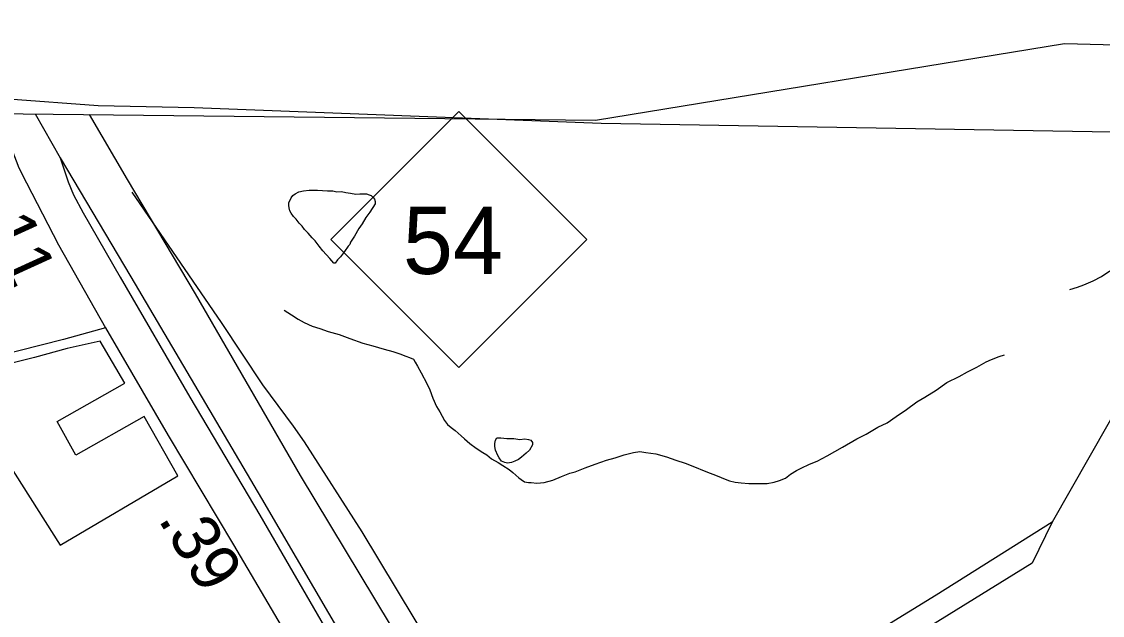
# Model space of a CAD drawing. Extents: x 2001466 to 2224147, y 644118 to 847247.
# Drawn here: x 2044369 to 2047181, y 769314 to 770860 of the extents above; entities that cross this region are included whole.
import ezdxf

# ---------------------------------------------------------------- set-up
doc = ezdxf.new("R2010")
doc.units = 0
for name, color, linetype in [('Exist Boundary Political City Limit New Hole', 7, 'Continuous'), ('Exist Boundary Political CountyLine', 7, 'Continuous'), ('Exist Hydrographic Misc Water Feature', 7, 'Continuous'), ('Exist Railroad Mainline', 7, 'Continuous'), ('Exist Railroad Siding', 7, 'Continuous'), ('Exist Road Non-System Type 51', 7, 'Continuous'), ('Exist Road Primary NC Attributed', 7, 'Continuous'), ('Exist Road Primary NC Shield CELL', 7, 'Continuous'), ('Exist Road Primary NC Shield Number Label', 7, 'Continuous'), ('Exist Road Secondary Mileage Hundredths English Label', 7, 'Continuous'), ('Exist Road Secondary Type 51 Attributed', 7, 'Continuous'), ('Exist Utilities Electrical Transmission Line', 7, 'Continuous'), ('Map Preparation Boundary City Limit Buffer Line', 7, 'Continuous'), ('Prop Road Primary Interstate Projected', 7, 'Continuous')]:
    doc.layers.add(name, color=color, linetype=linetype)

msp = doc.modelspace()

# ---------------------------------------------------------------- linework, layer by layer
at = {"layer": 'Exist Boundary Political City Limit New Hole'}
msp.add_lwpolyline([(2044775.5, 769677.8), (2044687.5, 769832.2), (2044509.9, 769731.8), (2044461.9, 769819.2), (2044637.6, 769919.1), (2044573.8, 770028.2), (2044487.6, 770008.9), (2044402.4, 769985.5), (2044343.9, 769971.4), (2044289.1, 769956.8), (2044234.9, 769936.1), (2044194.8, 769914.4), (2044312, 769743.8), (2044469.2, 769497), (2044775.5, 769677.8)], dxfattribs=at)
at = {"layer": 'Exist Boundary Political CountyLine'}
msp.add_lwpolyline([(2027743, 770860.1), (2032512.5, 770820), (2036992.3, 770745.1), (2042490.6, 770640.9), (2045862.5, 770603.7), (2047082.9, 770803.2), (2048958.4, 770754.9), (2050439.2, 770682)], dxfattribs=at)
at = {"layer": 'Exist Hydrographic Misc Water Feature'}
for points in [[(2045222.9, 770279.5), (2045219, 770275.6), (2045209.4, 770261.3), (2045198.9, 770247.4), (2045191.3, 770239.7), (2045185.2, 770231.7), (2045181.3, 770231.5), (2045171, 770243.5), (2045153.2, 770263.3), (2045143.1, 770275.4), (2045133.3, 770289.4), (2045125.1, 770297.2), (2045114.8, 770309.3), (2045105, 770319.3), (2045099.3, 770327.5), (2045091.1, 770335.2), (2045083.1, 770345.4), (2045076.7, 770353.2), (2045070.8, 770361.4), (2045067.1, 770367.2), (2045065, 770375.2), (2045064.8, 770381.3), (2045064.8, 770389.1), (2045068.7, 770397.4), (2045070.8, 770401.2), (2045074.7, 770407.4), (2045080.8, 770411.4), (2045090.8, 770417.2), (2045102.5, 770419.4), (2045116.9, 770421.3), (2045129, 770421.5), (2045138.6, 770421.3), (2045164.7, 770419.4), (2045178.6, 770419.3), (2045189.1, 770417.3), (2045201, 770417.5), (2045212.9, 770415.3), (2045225, 770413.5), (2045238.9, 770411.3), (2045248.7, 770411.5), (2045259, 770411.5), (2045266.6, 770411.6), (2045273.1, 770409.4), (2045278.7, 770407.7), (2045285, 770401.5), (2045286.9, 770397.6), (2045288.7, 770391.6), (2045289.1, 770385.5), (2045274.8, 770363.7), (2045264.9, 770349.8), (2045254.9, 770333.5), (2045246.9, 770321.7), (2045235.2, 770301.6), (2045225.2, 770285.6), (2045222.9, 770279.5)], [(2047096.9, 770163.1), (2047117, 770169), (2047133.4, 770175.1), (2047157.2, 770185.3), (2047178.7, 770197), (2047201, 770211)], [(2045052.5, 770109), (2045071, 770096.9), (2045088.6, 770085.3), (2045104.6, 770077.2), (2045125.1, 770067.2), (2045145, 770061.3), (2045166.5, 770053.2), (2045195, 770045.2), (2045223.1, 770035.3), (2045256.7, 770023.3), (2045282.6, 770015.7), (2045312.7, 770007.4), (2045334.7, 770001.7), (2045352.9, 769995.7), (2045368.9, 769989.6), (2045378.7, 769985.7), (2045389.2, 769981.7), (2045392.9, 769973.8), (2045398.8, 769963.6), (2045408.7, 769945.8), (2045423.2, 769917.7), (2045431.2, 769901.9), (2045438.8, 769879.6), (2045448.9, 769857.8), (2045457.3, 769844), (2045469.2, 769821.9), (2045477.4, 769811.7), (2045487, 769803.7), (2045497.3, 769795.7), (2045513.1, 769781.9), (2045521.1, 769773.8), (2045535.4, 769761.9), (2045551.6, 769750.1), (2045569.2, 769738.2), (2045579.3, 769732.2), (2045591.6, 769722.2), (2045609, 769712.2), (2045621.3, 769704.3), (2045637.5, 769694.1), (2045647.2, 769686.1), (2045663.2, 769672.3), (2045669.3, 769668.2), (2045677.7, 769662), (2045687.6, 769660.1), (2045695.1, 769660.2), (2045709.3, 769658.4), (2045729.2, 769660.3), (2045751.5, 769666.3), (2045773.5, 769676.3), (2045795.2, 769684.4), (2045809.6, 769688.3), (2045835.4, 769698.5), (2045861.2, 769708.4), (2045891.4, 769718.5), (2045913.3, 769724.9), (2045937.1, 769732.6), (2045961.1, 769738.7), (2045977.3, 769740.7), (2045993.5, 769738.7), (2046019.1, 769734.8), (2046047.2, 769726.9), (2046071.2, 769718.8), (2046095.4, 769711), (2046115.5, 769703.1), (2046149.1, 769689.1), (2046179.1, 769677.3), (2046199.4, 769669.3), (2046211.1, 769665.1), (2046225.4, 769661.3), (2046241.6, 769659.3), (2046261.3, 769657.5), (2046283.2, 769657.4), (2046309.3, 769657.5), (2046327.3, 769661.6), (2046341.3, 769665.6), (2046357, 769671.4), (2046369.4, 769681.7), (2046385.5, 769691.4), (2046397.2, 769697.7), (2046419.2, 769707.8), (2046439.3, 769715.7), (2046464.9, 769729.6), (2046505.3, 769751.9), (2046542.8, 769773.8), (2046567, 769785.9), (2046596.8, 769804.1), (2046621.4, 769815.8), (2046644.7, 769832.2), (2046671.2, 769850.1), (2046698.7, 769870.2), (2046719, 769882.2), (2046748.9, 769900.4), (2046776.8, 769920.5), (2046808.8, 769936.3), (2046830.7, 769948.3), (2046854.9, 769960.5), (2046878.9, 769974.3), (2046892.6, 769980.4), (2046912.7, 769988.7), (2046926.5, 769992.6)], [(2045650, 769774.5), (2045665.8, 769772.5), (2045678.1, 769774.3), (2045688, 769772.4), (2045693.9, 769770.3), (2045698.2, 769764.4), (2045698, 769758.3), (2045690.2, 769744.5), (2045682, 769736.4), (2045670.1, 769726.5), (2045662.3, 769720.4), (2045652.3, 769716.2), (2045643.9, 769712.2), (2045633.8, 769710.5), (2045626, 769712.5), (2045617.8, 769716.2), (2045611.9, 769724.4), (2045607.8, 769730.3), (2045602, 769744.5), (2045600, 769754.1), (2045600, 769762.2), (2045602.2, 769770.4), (2045605.7, 769776.4), (2045616, 769776.4), (2045631.8, 769774.5), (2045650, 769774.5)]]:
    msp.add_lwpolyline(points, dxfattribs=at)
at = {"layer": 'Exist Railroad Mainline'}
for points in [[(2044404, 770619.8), (2044469.7, 770505.8)], [(2044469.7, 770505.8), (2044653.4, 770196), (2044993.6, 769619.1), (2045302.7, 769088.7), (2045565.8, 768643.6), (2045598.9, 768587.5), (2045644.9, 768509.7), (2045983.1, 767930.8), (2046159, 767633.1), (2046212.9, 767530), (2046251.3, 767455.3), (2046283.8, 767378.6), (2046304.8, 767330.2), (2046342.3, 767209.4), (2046370.4, 767116.8), (2046403.1, 766956.1), (2046431.2, 766765.5)]]:
    msp.add_lwpolyline(points, dxfattribs=at)
at = {"layer": 'Exist Railroad Siding'}
msp.add_lwpolyline([(2044469.7, 770505.8), (2044490.4, 770443.4), (2044503.7, 770409.1), (2044528.8, 770362.6), (2044625.3, 770194.6), (2044807, 769882.9), (2044988.7, 769575.2), (2045176, 769251.3), (2045413.7, 768842.4), (2045538, 768626.7), (2045570.5, 768570.3), (2045593.3, 768530.8), (2045836.8, 768115.8), (2046022.3, 767796), (2046142.2, 767595.5), (2046188.5, 767512.5), (2046232.5, 767415.6), (2046263, 767341), (2046287.7, 767276.5), (2046319.6, 767175.8), (2046341.8, 767087.4), (2046369.1, 766952.8), (2046388.5, 766828.4)], dxfattribs=at)
at = {"layer": 'Exist Road Non-System Type 51'}
msp.add_lwpolyline([(2044587.7, 770062.7), (2044478.3, 770032.9), (2044302.9, 769987.9)], dxfattribs=at)
at = {"layer": 'Exist Road Primary NC Attributed'}
msp.add_lwpolyline([(2044545.2, 770618.2), (2044643.4, 770448.9), (2044820.4, 770151.8), (2045094, 769678.3), (2045365.9, 769226.6), (2045636.2, 768741.9), (2045784.3, 768497.1), (2045799.2, 768472.1)], dxfattribs=at)
at = {"layer": 'Exist Road Primary NC Shield CELL'}
msp.add_lwpolyline([(2045174, 770292.8), (2045507, 770625.8), (2045840, 770292.8), (2045507, 769959.9)], close=True, dxfattribs=at)
at = {"layer": 'Exist Road Secondary Type 51 Attributed'}
for points in [[(2044311.2, 770620.8), (2044332.2, 770556.3), (2044362.2, 770479.3), (2044381.7, 770440.4), (2044465.4, 770279.3), (2044587.7, 770062.7)], [(2044587.7, 770062.7), (2044750.2, 769782.5), (2044920.8, 769498.3), (2045234.6, 768964.4), (2045517.8, 768471.6), (2045689.8, 768180.3)]]:
    msp.add_lwpolyline(points, dxfattribs=at)
at = {"layer": 'Exist Utilities Electrical Transmission Line'}
msp.add_line((2047700, 770698.8), (2047050.4, 769557), dxfattribs=at)
for points in [[(2047050.4, 769557), (2046748.5, 769367.2), (2046184.3, 769020.2)], [(2047050.4, 769557), (2046998.2, 769450.1), (2046453.1, 769113)]]:
    msp.add_lwpolyline(points, dxfattribs=at)
at = {"layer": 'Map Preparation Boundary City Limit Buffer Line'}
for p, q in [((2044334.9, 770658.8), (2044568.6, 770641.4)), ((2044568.6, 770641.4), (2044818.2, 770636.1))]:
    msp.add_line(p, q, dxfattribs=at)
for points in [[(2047052.1, 770576.1), (2047358.9, 770570.9), (2047510.1, 770568.4), (2048170.4, 770557.3), (2048412.9, 770553.2), (2048495.6, 770638.8), (2048546.5, 770719), (2048581.2, 770773.9)], [(2044818.2, 770636.1), (2045877.5, 770595.8), (2047052.1, 770576.1)], [(2044775.5, 769677.8), (2044687.5, 769832.2), (2044509.9, 769731.8), (2044461.9, 769819.2), (2044637.6, 769919.1), (2044573.8, 770028.2), (2044487.6, 770008.9), (2044402.4, 769985.5), (2044343.9, 769971.4), (2044289.1, 769956.8), (2044234.9, 769936.1), (2044194.8, 769914.4), (2044312, 769743.8), (2044469.2, 769497), (2044775.5, 769677.8)]]:
    msp.add_lwpolyline(points, dxfattribs=at)
at = {"layer": 'Prop Road Primary Interstate Projected'}
msp.add_lwpolyline([(2044655.9, 770416.1), (2044888.2, 770076.5), (2044996.2, 769914.6), (2045075.5, 769806.9), (2045103.9, 769766.1), (2045254.4, 769532.2), (2045389.4, 769307.4), (2045458.9, 769193), (2045540.6, 769048.2), (2045606.4, 768939.7)], dxfattribs=at)

# ---------------------------------------------------------------- texts
at = {"layer": 'Exist Road Primary NC Shield Number Label'}
msp.add_text('54', height=175, dxfattribs=at).set_placement((2045361.2, 770203.1))
at = {"layer": 'Exist Road Secondary Mileage Hundredths English Label'}
for s, rotation, p in [('.11', 294.5374, (2044253.2, 770370.8)), ('.39', 300.9291, (2044722.8, 769564.8))]:
    msp.add_text(s, height=125, rotation=rotation, dxfattribs=at).set_placement(p)

doc.saveas('drawing.dxf')
